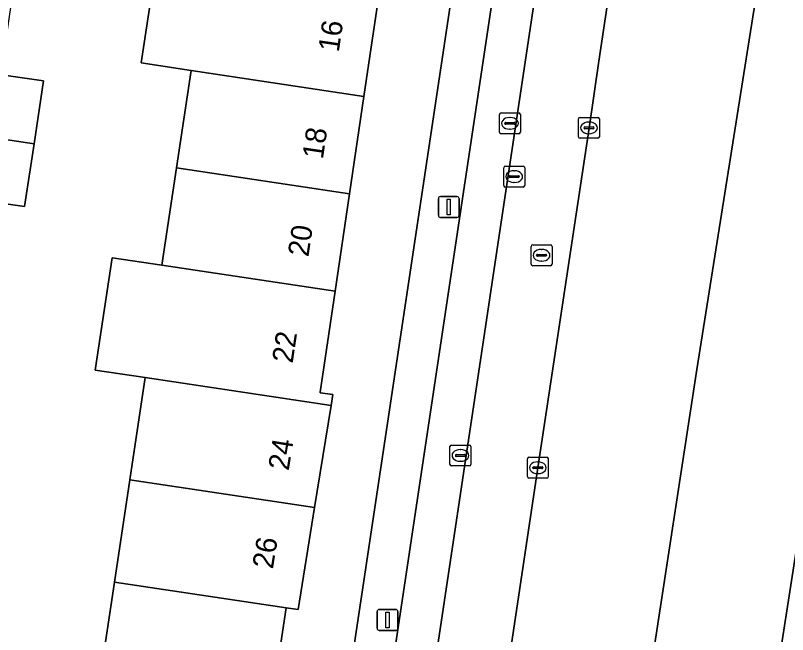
# Model space of a CAD drawing. Extents: x 164148 to 165261, y 382513 to 383432.
# Drawn here: x 164352.1 to 164389.02, y 382771.75 to 382801.38 of the extents above; entities that cross this region are included whole.
import ezdxf

# ---------------------------------------------------------------- set-up
doc = ezdxf.new("R2010")
doc.units = 0
for name, color, linetype in [('IMGEO_Erf', 7, 'Continuous'), ('IMGEO_Groenvoorziening', 7, 'Continuous'), ('IMGEO_Kolk', 7, 'Continuous'), ('IMGEO_Lichtmast', 7, 'Continuous'), ('IMGEO_Pand', 7, 'Continuous'), ('IMGEO_Pand_nummerreeks', 7, 'Continuous'), ('IMGEO_Parkeervlak_open', 7, 'Continuous'), ('IMGEO_Rijbaan_lokaal_open', 7, 'Continuous'), ('IMGEO_Rioolput', 7, 'Continuous'), ('IMGEO_Voetpad_open', 7, 'Continuous')]:
    doc.layers.add(name, color=color, linetype=linetype)

msp = doc.modelspace()

# ---------------------------------------------------------------- linework, layer by layer
at = {"layer": 'IMGEO_Erf'}
for points in [[(164351.878, 382801.866), (164351.47, 382799.147), (164350.355, 382791.706), (164350.026, 382789.507), (164348.893, 382781.947), (164348.477, 382779.173), (164348.087, 382776.572), (164347.868, 382775.112), (164347.481, 382772.524), (164347.081, 382769.859), (164345.945, 382762.274), (164345.623, 382760.128), (164344.485, 382752.532), (164344.258, 382751.019), (164364.8, 382747.97), (164378.11, 382836.71)], [(164356.128, 382769.598), (164356.827, 382774.26), (164357.561, 382779.154), (164358.295, 382784.047), (164355.913, 382784.405), (164356.719, 382789.78), (164359.094, 382789.423), (164359.794, 382794.085), (164360.493, 382798.746), (164358.116, 382799.103), (164358.921, 382804.468)], [(164369.56, 382802.872), (164368.765, 382797.504), (164368.074, 382792.842), (164367.383, 382788.177), (164366.669, 382783.355), (164366.664, 382783.323), (164367.272, 382783.233), (164367.188, 382782.71), (164366.404, 382777.827), (164365.62, 382772.948), (164365.037, 382773.035), (164364.336, 382768.366)]]:
    msp.add_lwpolyline(points, dxfattribs=at)
msp.add_lwpolyline([(164352.987, 382795.228), (164352.537, 382792.24), (164350.517, 382792.529), (164350.971, 382795.533), (164351.425, 382798.536), (164353.442, 382798.249)], close=True, dxfattribs=at)
at = {"layer": 'IMGEO_Groenvoorziening'}
for points in [[(164604.586, 382830.457), (164582.41, 382833.88), (164500.334, 382846.167), (164456.924, 382852.665), (164408.057, 382860.247), (164402.983, 382860.898), (164397.573, 382827.291), (164390.779, 382784.365), (164387.209, 382761.399), (164383.845, 382738.669), (164378.996, 382706.807)], [(164388.653, 382856.791), (164388.469, 382855.564), (164387.957, 382852.16), (164384.178, 382827.011), (164381.905, 382811.932), (164379.997, 382799.194), (164379.527, 382795.989), (164377.081, 382779.734), (164374.497, 382762.461), (164372.688, 382750.223), (164377.348, 382749.559)], [(164379.571, 382751.034), (164384.684, 382784.433), (164391.596, 382828.04)]]:
    msp.add_lwpolyline(points, dxfattribs=at)
at = {"layer": 'IMGEO_Kolk'}
for p, q in [((164375.321, 382796.714), (164376.173, 382796.714)), ((164375.246, 382795.788), (164375.246, 382796.64)), ((164375.734, 382796.494), (164375.759, 382796.494)), ((164376.247, 382796.64), (164376.247, 382795.788)), ((164379.025, 382795.572), (164379.025, 382796.424)), ((164379.1, 382796.498), (164379.952, 382796.498)), ((164380.026, 382796.424), (164380.026, 382795.572)), ((164375.505, 382796.208), (164375.505, 382796.22)), ((164375.943, 382796.171), (164375.545, 382796.171)), ((164375.548, 382796.257), (164375.946, 382796.257)), ((164375.757, 382795.934), (164375.732, 382795.934)), ((164375.989, 382796.22), (164375.989, 382796.208)), ((164379.284, 382795.992), (164379.284, 382796.004)), ((164379.722, 382795.955), (164379.324, 382795.955)), ((164379.327, 382796.041), (164379.725, 382796.041)), ((164379.513, 382796.278), (164379.538, 382796.278)), ((164379.768, 382796.004), (164379.768, 382795.992)), ((164376.173, 382795.714), (164375.321, 382795.714)), ((164379.536, 382795.718), (164379.511, 382795.718)), ((164379.952, 382795.498), (164379.1, 382795.498)), ((164372.951, 382780.82), (164373.803, 382780.82)), ((164372.876, 382779.894), (164372.876, 382780.746)), ((164373.364, 382780.6), (164373.389, 382780.6)), ((164373.877, 382780.746), (164373.877, 382779.894)), ((164373.135, 382780.314), (164373.135, 382780.326)), ((164373.573, 382780.277), (164373.175, 382780.277)), ((164373.178, 382780.363), (164373.576, 382780.363)), ((164373.387, 382780.04), (164373.362, 382780.04)), ((164373.619, 382780.326), (164373.619, 382780.314)), ((164376.58, 382779.308), (164376.58, 382780.16)), ((164376.655, 382780.234), (164377.507, 382780.234)), ((164377.581, 382780.16), (164377.581, 382779.308)), ((164373.803, 382779.82), (164372.951, 382779.82)), ((164376.839, 382779.728), (164376.839, 382779.74)), ((164377.277, 382779.691), (164376.879, 382779.691)), ((164376.882, 382779.777), (164377.28, 382779.777)), ((164377.068, 382780.014), (164377.093, 382780.014)), ((164377.323, 382779.74), (164377.323, 382779.728)), ((164377.091, 382779.454), (164377.066, 382779.454)), ((164377.507, 382779.234), (164376.655, 382779.234))]:
    msp.add_line(p, q, dxfattribs=at)
for points in [[(164375.321, 382796.714), (164376.173, 382796.714)], [(164375.246, 382795.788), (164375.246, 382796.64)], [(164376.247, 382796.64), (164376.247, 382795.788)], [(164379.025, 382795.572), (164379.025, 382796.424)], [(164379.1, 382796.498), (164379.952, 382796.498)], [(164380.026, 382796.424), (164380.026, 382795.572)], [(164376.173, 382795.714), (164375.321, 382795.714)], [(164379.952, 382795.498), (164379.1, 382795.498)], [(164372.951, 382780.82), (164373.803, 382780.82)], [(164372.876, 382779.894), (164372.876, 382780.746)], [(164373.877, 382780.746), (164373.877, 382779.894)], [(164376.58, 382779.308), (164376.58, 382780.16)], [(164376.655, 382780.234), (164377.507, 382780.234)], [(164377.581, 382780.16), (164377.581, 382779.308)], [(164373.803, 382779.82), (164372.951, 382779.82)], [(164377.507, 382779.234), (164376.655, 382779.234)]]:
    msp.add_lwpolyline(points, dxfattribs=at)
for centre, radius, start, end in [((164375.323, 382796.638), 0.0765, 91.552, 178.448), ((164375.323, 382796.638), 0.0765, 91.552, 178.448), ((164376.171, 382796.638), 0.0765, 1.552, 88.448), ((164376.171, 382796.638), 0.0765, 1.552, 88.448), ((164379.102, 382796.422), 0.0765, 91.552, 178.448), ((164379.102, 382796.422), 0.0765, 91.552, 178.448), ((164379.95, 382796.422), 0.0765, 1.552, 88.448), ((164379.95, 382796.422), 0.0765, 1.552, 88.448), ((164375.545, 382796.217), 0.0403, 85.8775, 175.7526), ((164375.542, 382796.207), 0.0366, 178.938, 274.7102), ((164375.946, 382796.214), 0.043, 264.8664, 352.4533), ((164375.95, 382796.219), 0.0386, 1.7309, 96.639), ((164379.324, 382796.001), 0.0403, 85.8775, 175.7526), ((164379.321, 382795.991), 0.0366, 178.938, 274.7102), ((164379.725, 382795.998), 0.043, 264.8664, 352.4533), ((164379.729, 382796.003), 0.0386, 1.7309, 96.639), ((164375.323, 382795.79), 0.0765, 181.552, 268.448), ((164375.323, 382795.79), 0.0765, 181.552, 268.448), ((164376.171, 382795.79), 0.0765, 271.552, 358.448), ((164376.171, 382795.79), 0.0765, 271.552, 358.448), ((164379.102, 382795.574), 0.0765, 181.552, 268.448), ((164379.102, 382795.574), 0.0765, 181.552, 268.448), ((164379.95, 382795.574), 0.0765, 271.552, 358.448), ((164379.95, 382795.574), 0.0765, 271.552, 358.448), ((164372.953, 382780.744), 0.0765, 91.552, 178.448), ((164372.953, 382780.744), 0.0765, 91.552, 178.448), ((164373.801, 382780.744), 0.0765, 1.552, 88.448), ((164373.801, 382780.744), 0.0765, 1.552, 88.448), ((164373.175, 382780.323), 0.0403, 85.8775, 175.7526), ((164373.172, 382780.313), 0.0366, 178.938, 274.7102), ((164373.576, 382780.32), 0.043, 264.8664, 352.4533), ((164373.58, 382780.325), 0.0386, 1.7309, 96.639), ((164376.657, 382780.158), 0.0765, 91.552, 178.448), ((164376.657, 382780.158), 0.0765, 91.552, 178.448), ((164377.505, 382780.158), 0.0765, 1.552, 88.448), ((164377.505, 382780.158), 0.0765, 1.552, 88.448), ((164372.953, 382779.896), 0.0765, 181.552, 268.448), ((164372.953, 382779.896), 0.0765, 181.552, 268.448), ((164373.801, 382779.896), 0.0765, 271.552, 358.448), ((164373.801, 382779.896), 0.0765, 271.552, 358.448), ((164376.879, 382779.737), 0.0403, 85.8775, 175.7526), ((164376.876, 382779.727), 0.0366, 178.938, 274.7102), ((164377.28, 382779.734), 0.043, 264.8664, 352.4533), ((164377.284, 382779.739), 0.0386, 1.7309, 96.639), ((164376.657, 382779.31), 0.0765, 181.552, 268.448), ((164376.657, 382779.31), 0.0765, 181.552, 268.448), ((164377.505, 382779.31), 0.0765, 271.552, 358.448), ((164377.505, 382779.31), 0.0765, 271.552, 358.448)]:
    msp.add_arc(centre, radius, start, end, dxfattribs=at)
for centre, major_axis, ratio, start_param, end_param in [((164375.733, 382796.214), (-0.387, 0.002), 0.722429, 4.712389, 7.853982), ((164375.758, 382796.214), (-0.39, 0.002), 0.717154, 1.570796, 4.712389), ((164379.512, 382795.998), (-0.387, 0.002), 0.722429, 4.712389, 7.853982), ((164379.537, 382795.998), (-0.39, 0.002), 0.717154, 1.570796, 4.712389), ((164373.363, 382780.32), (-0.387, 0.002), 0.722429, 4.712389, 7.853982), ((164373.388, 382780.32), (-0.39, 0.002), 0.717154, 1.570796, 4.712389), ((164377.067, 382779.734), (-0.387, 0.002), 0.722429, 4.712389, 7.853982), ((164377.092, 382779.734), (-0.39, 0.002), 0.717154, 1.570796, 4.712389)]:
    msp.add_ellipse(centre, major_axis=major_axis, ratio=ratio, start_param=start_param, end_param=end_param, dxfattribs=at)
at = {"layer": 'IMGEO_Lichtmast'}
for p, q in [((164372.323, 382791.812), (164372.323, 382792.612)), ((164372.323, 382792.612), (164372.323, 382791.812)), ((164372.423, 382792.712), (164373.213, 382792.712)), ((164373.213, 382792.712), (164372.423, 382792.712)), ((164373.313, 382792.612), (164373.313, 382791.812)), ((164373.313, 382791.812), (164373.313, 382792.612)), ((164373.213, 382791.712), (164372.423, 382791.712)), ((164372.423, 382791.712), (164373.213, 382791.712)), ((164369.395, 382772.051), (164369.395, 382772.851)), ((164369.395, 382772.851), (164369.395, 382772.051)), ((164369.495, 382772.951), (164370.285, 382772.951)), ((164370.285, 382772.951), (164369.495, 382772.951)), ((164370.385, 382772.851), (164370.385, 382772.051)), ((164370.385, 382772.051), (164370.385, 382772.851)), ((164370.285, 382771.951), (164369.495, 382771.951)), ((164369.495, 382771.951), (164370.285, 382771.951))]:
    msp.add_line(p, q, dxfattribs=at)
for points in [[(164372.743, 382792.587), (164372.893, 382792.587), (164372.893, 382791.837), (164372.743, 382791.837), (164372.743, 382792.587)], [(164369.815, 382772.826), (164369.965, 382772.826), (164369.965, 382772.076), (164369.815, 382772.076), (164369.815, 382772.826)]]:
    msp.add_lwpolyline(points, dxfattribs=at)
for centre, start, end in [((164372.423, 382792.612), 90, 180), ((164372.423, 382792.612), 90, 180), ((164373.213, 382792.612), 0, 90), ((164373.213, 382792.612), 360, 90), ((164372.423, 382791.812), 180, 270), ((164372.423, 382791.812), 180, 270), ((164373.213, 382791.812), 270, 0), ((164373.213, 382791.812), 270, 0), ((164369.495, 382772.851), 90, 180), ((164369.495, 382772.851), 90, 180), ((164370.285, 382772.851), 0, 90), ((164370.285, 382772.851), 360, 90), ((164369.495, 382772.051), 180, 270), ((164369.495, 382772.051), 180, 270), ((164370.285, 382772.051), 270, 0), ((164370.285, 382772.051), 270, 0)]:
    msp.add_arc(centre, 0.1, start, end, dxfattribs=at)
at = {"layer": 'IMGEO_Pand'}
for points in [[(164369.56, 382802.872), (164361.307, 382804.11), (164358.921, 382804.468), (164358.116, 382799.103), (164360.493, 382798.746), (164368.765, 382797.504)], [(164351.425, 382798.536), (164350.971, 382795.533), (164352.987, 382795.228), (164353.442, 382798.249)], [(164368.765, 382797.504), (164360.493, 382798.746), (164359.794, 382794.085), (164368.074, 382792.842)], [(164352.987, 382795.228), (164350.971, 382795.533), (164350.517, 382792.529), (164352.537, 382792.24)], [(164368.074, 382792.842), (164359.794, 382794.085), (164359.094, 382789.423), (164367.383, 382788.177)], [(164367.383, 382788.177), (164359.094, 382789.423), (164356.719, 382789.78), (164355.913, 382784.405), (164358.295, 382784.047), (164367.188, 382782.71), (164367.272, 382783.233), (164366.664, 382783.323), (164366.669, 382783.355)], [(164367.188, 382782.71), (164358.295, 382784.047), (164357.561, 382779.154), (164366.404, 382777.827)], [(164366.404, 382777.827), (164357.561, 382779.154), (164356.827, 382774.26), (164365.037, 382773.035), (164365.62, 382772.948)], [(164365.037, 382773.035), (164356.827, 382774.26), (164356.128, 382769.598), (164364.336, 382768.366)]]:
    msp.add_lwpolyline(points, close=True, dxfattribs=at)
at = {"layer": 'IMGEO_Parkeervlak_open'}
for points in [[(164379.235, 382831.014), (164367.98, 382755.927)], [(164369.459, 382752.322), (164377.452, 382805.647)]]:
    msp.add_lwpolyline(points, dxfattribs=at)
at = {"layer": 'IMGEO_Rijbaan_lokaal_open'}
msp.add_lwpolyline([(164377.081, 382779.734), (164379.527, 382795.989), (164379.997, 382799.194), (164381.905, 382811.932), (164384.178, 382827.011), (164387.957, 382852.16), (164388.469, 382855.564), (164385.018, 382856.097), (164382.377, 382838.563), (164382.368, 382838.422), (164382.245, 382837.606), (164381.703, 382834.004), (164377.452, 382805.647), (164369.459, 382752.322), (164369.209, 382750.719), (164372.688, 382750.223), (164374.497, 382762.461)], close=True, dxfattribs=at)
for points in [[(164395.784, 382853.789), (164391.596, 382828.04), (164384.684, 382784.433), (164379.571, 382751.034), (164376.942, 382733.935), (164374.489, 382717.772), (164373.096, 382708.107), (164373.009, 382707.505)], [(164378.996, 382706.807), (164383.845, 382738.669), (164387.209, 382761.399), (164390.779, 382784.365)]]:
    msp.add_lwpolyline(points, dxfattribs=at)
at = {"layer": 'IMGEO_Rioolput'}
for p, q in [((164375.45, 382793.24), (164375.45, 382794.092)), ((164375.525, 382794.166), (164376.377, 382794.166)), ((164376.451, 382794.092), (164376.451, 382793.24)), ((164375.752, 382793.709), (164376.15, 382793.709)), ((164375.938, 382793.946), (164375.963, 382793.946)), ((164375.709, 382793.66), (164375.709, 382793.672)), ((164376.147, 382793.623), (164375.749, 382793.623)), ((164375.961, 382793.386), (164375.936, 382793.386)), ((164376.193, 382793.672), (164376.193, 382793.66)), ((164376.377, 382793.166), (164375.525, 382793.166)), ((164376.833, 382790.401), (164377.685, 382790.401)), ((164376.758, 382789.475), (164376.758, 382790.327)), ((164377.246, 382790.181), (164377.271, 382790.181)), ((164377.759, 382790.327), (164377.759, 382789.475)), ((164377.017, 382789.895), (164377.017, 382789.907)), ((164377.455, 382789.858), (164377.057, 382789.858)), ((164377.06, 382789.944), (164377.458, 382789.944)), ((164377.501, 382789.907), (164377.501, 382789.895)), ((164377.685, 382789.401), (164376.833, 382789.401)), ((164377.269, 382789.621), (164377.244, 382789.621))]:
    msp.add_line(p, q, dxfattribs=at)
for points in [[(164375.45, 382793.24), (164375.45, 382794.092)], [(164375.525, 382794.166), (164376.377, 382794.166)], [(164376.451, 382794.092), (164376.451, 382793.24)], [(164376.377, 382793.166), (164375.525, 382793.166)], [(164376.833, 382790.401), (164377.685, 382790.401)], [(164376.758, 382789.475), (164376.758, 382790.327)], [(164377.759, 382790.327), (164377.759, 382789.475)], [(164377.685, 382789.401), (164376.833, 382789.401)]]:
    msp.add_lwpolyline(points, dxfattribs=at)
for centre, radius, start, end in [((164375.527, 382794.09), 0.0765, 91.552, 178.448), ((164375.527, 382794.09), 0.0765, 91.552, 178.448), ((164376.375, 382794.09), 0.0765, 1.552, 88.448), ((164376.375, 382794.09), 0.0765, 1.552, 88.448), ((164375.749, 382793.669), 0.0403, 85.8775, 175.7526), ((164376.154, 382793.671), 0.0386, 1.7309, 96.639), ((164375.746, 382793.659), 0.0366, 178.938, 274.7102), ((164376.15, 382793.666), 0.043, 264.8664, 352.4533), ((164375.527, 382793.242), 0.0765, 181.552, 268.448), ((164375.527, 382793.242), 0.0765, 181.552, 268.448), ((164376.375, 382793.242), 0.0765, 271.552, 358.448), ((164376.375, 382793.242), 0.0765, 271.552, 358.448), ((164376.835, 382790.325), 0.0765, 91.552, 178.448), ((164376.835, 382790.325), 0.0765, 91.552, 178.448), ((164377.683, 382790.325), 0.0765, 1.552, 88.448), ((164377.683, 382790.325), 0.0765, 1.552, 88.448), ((164377.057, 382789.904), 0.0403, 85.8775, 175.7526), ((164377.054, 382789.894), 0.0366, 178.938, 274.7102), ((164377.458, 382789.901), 0.043, 264.8664, 352.4533), ((164377.462, 382789.906), 0.0386, 1.7309, 96.639), ((164376.835, 382789.477), 0.0765, 181.552, 268.448), ((164376.835, 382789.477), 0.0765, 181.552, 268.448), ((164377.683, 382789.477), 0.0765, 271.552, 358.448), ((164377.683, 382789.477), 0.0765, 271.552, 358.448)]:
    msp.add_arc(centre, radius, start, end, dxfattribs=at)
for centre, major_axis, ratio, start_param, end_param in [((164375.937, 382793.666), (-0.387, 0.002), 0.722429, 4.712389, 7.853982), ((164375.962, 382793.666), (-0.39, 0.002), 0.717154, 1.570796, 4.712389), ((164377.245, 382789.901), (-0.387, 0.002), 0.722429, 4.712389, 7.853982), ((164377.27, 382789.901), (-0.39, 0.002), 0.717154, 1.570796, 4.712389)]:
    msp.add_ellipse(centre, major_axis=major_axis, ratio=ratio, start_param=start_param, end_param=end_param, dxfattribs=at)
at = {"layer": 'IMGEO_Voetpad_open'}
for points in [[(164385.178, 382859.221), (164380.889, 382859.124), (164381.369, 382858.602), (164378.331, 382838.195), (164378.11, 382836.71), (164364.8, 382747.97), (164366.42, 382745.631)], [(164367.98, 382755.927), (164379.235, 382831.014)]]:
    msp.add_lwpolyline(points, dxfattribs=at)

# ---------------------------------------------------------------- texts
at = {"layer": 'IMGEO_Pand_nummerreeks'}
for s, rotation, p in [('16', 81.572, (164367.557, 382799.592)), ('18', 81.572, (164366.798, 382794.467)), ('20', 81.572, (164366.106, 382789.795)), ('22', 81.572, (164365.352, 382784.705)), ('24', 80.873, (164365.163, 382779.566)), ('26', 80.873, (164364.407, 382774.857))]:
    msp.add_text(s, height=1, rotation=rotation, dxfattribs=at).set_placement(p)

doc.saveas('drawing.dxf')
